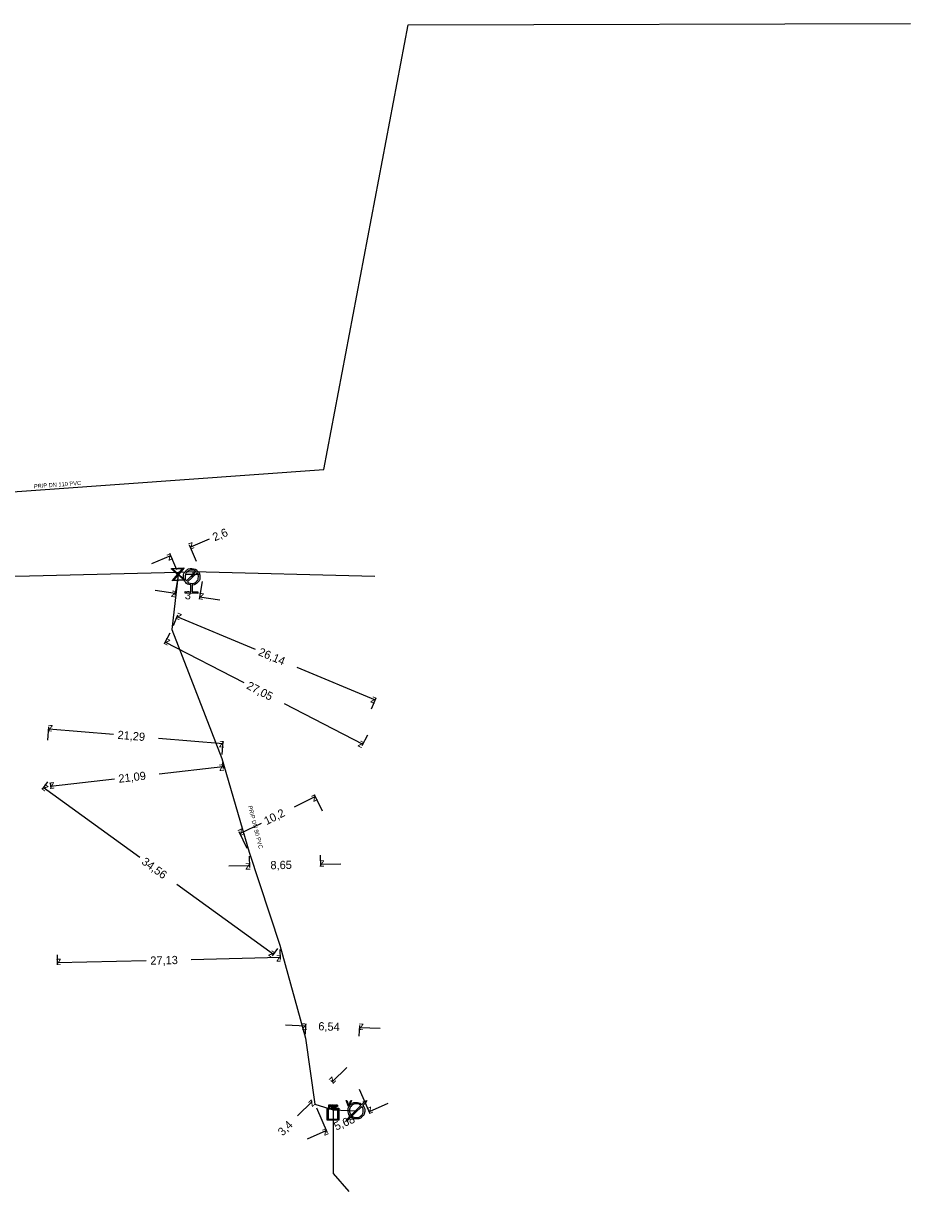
# Model space of a CAD drawing. Extents: x -643544 to -637295, y -1119190 to -1111715.
# Drawn here: x -641750.6 to -641642.7, y -1112524.3 to -1112382.2 of the extents above; entities that cross this region are included whole.
import ezdxf

# ---------------------------------------------------------------- set-up
doc = ezdxf.new("R2010")
doc.units = 0
for name, color, linetype in [('Default', 7, 'Continuous'), ('VP Hydrant', 7, 'Continuous'), ('VP Kótování', 7, 'Continuous'), ('VP Popis přípojky', 7, 'Continuous'), ('VP Přípojka', 7, 'Continuous'), ('VP Vodoměr', 7, 'Continuous'), ('VP Řad', 7, 'Continuous'), ('VP Šachta', 7, 'Continuous'), ('VP Šoupě', 7, 'Continuous')]:
    doc.layers.add(name, color=color, linetype=linetype)

msp = doc.modelspace()

# ---------------------------------------------------------------- linework, layer by layer
at = {"layer": 'Default'}
for points in [[(-641730.24, -1112450.49), (-641730.6, -1112450.46), (-641730.85, -1112450.19), (-641731.14, -1112449.9), (-641731.13, -1112449.48), (-641731.12, -1112449.07), (-641730.82, -1112448.78), (-641730.53, -1112448.49), (-641730.11, -1112448.5), (-641729.7, -1112448.51), (-641729.41, -1112448.8), (-641729.12, -1112449.1), (-641729.13, -1112449.51), (-641729.14, -1112449.93), (-641729.43, -1112450.22), (-641729.69, -1112450.48), (-641730.05, -1112450.5)], [(-641729.61, -1112448.87), (-641729.82, -1112448.69), (-641730.11, -1112448.69), (-641730.45, -1112448.68), (-641730.69, -1112448.92), (-641730.93, -1112449.15), (-641730.94, -1112449.49), (-641730.94, -1112449.78), (-641730.77, -1112450)], [(-641730.65, -1112450.13), (-641730.43, -1112450.31), (-641730.14, -1112450.31), (-641729.8, -1112450.32), (-641729.56, -1112450.09), (-641729.32, -1112449.85), (-641729.31, -1112449.51), (-641729.31, -1112449.22), (-641729.48, -1112449)], [(-641713.31, -1112513.71), (-641713.28, -1112513.71), (-641713.26, -1112513.71), (-641713.23, -1112513.71), (-641713.21, -1112513.73), (-641713.19, -1112513.74), (-641713.18, -1112513.76), (-641713.17, -1112513.78), (-641713.17, -1112513.81), (-641713.17, -1112513.86), (-641713.2, -1112513.89), (-641713.23, -1112513.92), (-641713.31, -1112513.92)], [(-641713.31, -1112513.88), (-641713.26, -1112513.88), (-641713.24, -1112513.86), (-641713.22, -1112513.84), (-641713.22, -1112513.81), (-641713.22, -1112513.79), (-641713.23, -1112513.77), (-641713.24, -1112513.76), (-641713.26, -1112513.75), (-641713.27, -1112513.75), (-641713.31, -1112513.75)], [(-641712.92, -1112513.99), (-641712.94, -1112513.96), (-641712.95, -1112513.94), (-641712.96, -1112513.92), (-641712.98, -1112513.92), (-641712.99, -1112513.91), (-641713, -1112513.91), (-641713, -1112513.9), (-641713.02, -1112513.9)], [(-641712.98, -1112513.86), (-641712.94, -1112513.86), (-641712.93, -1112513.86), (-641712.91, -1112513.85), (-641712.9, -1112513.84), (-641712.89, -1112513.82), (-641712.89, -1112513.8), (-641712.89, -1112513.78), (-641712.91, -1112513.76), (-641712.93, -1112513.75), (-641712.97, -1112513.75)], [(-641712.97, -1112513.71), (-641712.92, -1112513.71), (-641712.89, -1112513.71), (-641712.87, -1112513.72), (-641712.85, -1112513.75), (-641712.84, -1112513.77), (-641712.84, -1112513.8), (-641712.84, -1112513.84), (-641712.86, -1112513.87), (-641712.89, -1112513.89), (-641712.94, -1112513.9), (-641712.92, -1112513.91), (-641712.91, -1112513.92), (-641712.89, -1112513.94), (-641712.87, -1112513.97)], [(-641712.51, -1112513.71), (-641712.47, -1112513.71), (-641712.45, -1112513.71), (-641712.43, -1112513.71), (-641712.41, -1112513.73), (-641712.39, -1112513.74), (-641712.38, -1112513.76), (-641712.37, -1112513.78), (-641712.37, -1112513.81), (-641712.37, -1112513.86), (-641712.4, -1112513.89), (-641712.43, -1112513.92), (-641712.5, -1112513.92)], [(-641712.5, -1112513.88), (-641712.46, -1112513.88), (-641712.44, -1112513.86), (-641712.42, -1112513.84), (-641712.42, -1112513.81), (-641712.42, -1112513.79), (-641712.43, -1112513.77), (-641712.44, -1112513.76), (-641712.46, -1112513.75), (-641712.47, -1112513.75), (-641712.51, -1112513.75)], [(-641710.85, -1112515.08), (-641711.1, -1112514.8), (-641711.1, -1112514.42), (-641711.1, -1112514.01), (-641710.8, -1112513.71), (-641710.51, -1112513.42), (-641710.09, -1112513.42), (-641709.71, -1112513.42), (-641709.44, -1112513.66)], [(-641711.05, -1112513.69), (-641711.03, -1112513.76), (-641711.01, -1112513.81), (-641711, -1112513.75), (-641710.97, -1112513.69)], [(-641709.55, -1112513.78), (-641709.78, -1112513.58), (-641710.09, -1112513.58), (-641710.44, -1112513.58), (-641710.68, -1112513.83), (-641710.93, -1112514.08), (-641710.93, -1112514.42), (-641710.93, -1112514.73), (-641710.74, -1112514.96)], [(-641709.32, -1112513.77), (-641709.08, -1112514.05), (-641709.08, -1112514.42), (-641709.08, -1112514.84), (-641709.38, -1112515.14), (-641709.67, -1112515.43), (-641710.09, -1112515.43), (-641710.47, -1112515.43), (-641710.75, -1112515.19)], [(-641710.63, -1112515.07), (-641710.4, -1112515.26), (-641710.09, -1112515.26), (-641709.74, -1112515.26), (-641709.5, -1112515.02), (-641709.25, -1112514.77), (-641709.25, -1112514.42), (-641709.25, -1112514.12), (-641709.44, -1112513.89)]]:
    msp.add_open_spline(points, degree=3, dxfattribs=at)
at = {"layer": 'VP Hydrant'}
for points in [[(-641730.77, -1112450), (-641729.61, -1112448.87)], [(-641729.48, -1112449), (-641730.65, -1112450.13)], [(-641730.05, -1112450.5), (-641730.07, -1112451.32), (-641729.38, -1112451.33), (-641729.38, -1112451.51), (-641730.94, -1112451.49), (-641730.94, -1112451.3), (-641730.25, -1112451.31), (-641730.24, -1112450.49)]]:
    msp.add_lwpolyline(points, dxfattribs=at)
at = {"layer": 'VP Kótování'}
for points in [[(-641729.55, -1112447.64), (-641730.39, -1112445.67)], [(-641727.99, -1112444.93), (-641730.29, -1112445.9)], [(-641734.99, -1112447.89), (-641732.68, -1112446.91)], [(-641731.95, -1112448.65), (-641732.78, -1112446.68)], [(-641731.83, -1112449.61), (-641732.16, -1112451.75)], [(-641728.87, -1112450.06), (-641729.2, -1112452.21)], [(-641734.59, -1112451.12), (-641732.12, -1112451.5)], [(-641726.69, -1112452.34), (-641729.16, -1112451.96)], [(-641732.36, -1112455.44), (-641731.81, -1112454.13)], [(-641722.38, -1112458.35), (-641731.91, -1112454.36)], [(-641732.79, -1112456.35), (-641733.46, -1112457.65)], [(-641723.76, -1112462.38), (-641733.34, -1112457.43)], [(-641717.33, -1112460.47), (-641707.8, -1112464.46)], [(-641708.25, -1112465.54), (-641707.7, -1112464.22)], [(-641718.89, -1112464.89), (-641709.31, -1112469.84)], [(-641747.63, -1112469.35), (-641747.5, -1112467.76)], [(-641739.64, -1112468.66), (-641747.52, -1112468.01)], [(-641734.18, -1112469.11), (-641726.3, -1112469.76)], [(-641726.41, -1112471.1), (-641726.28, -1112469.51)], [(-641708.75, -1112468.76), (-641709.43, -1112470.07)], [(-641734.09, -1112473.47), (-641726.34, -1112472.57)], [(-641726.39, -1112472.09), (-641726.31, -1112472.82)], [(-641739.53, -1112474.11), (-641747.29, -1112475.01)], [(-641747.69, -1112474.45), (-641748.33, -1112475.33)], [(-641736.42, -1112483.64), (-641748.19, -1112475.13)], [(-641747.34, -1112474.54), (-641747.26, -1112475.26)], [(-641717.64, -1112477.48), (-641715.09, -1112476.23)], [(-641714.21, -1112478.01), (-641715.2, -1112476)], [(-641721.69, -1112479.48), (-641724.24, -1112480.73)], [(-641723.36, -1112482.52), (-641724.35, -1112480.51)], [(-641723.13, -1112483.47), (-641723.11, -1112484.85)], [(-641714.48, -1112483.34), (-641714.46, -1112484.72)], [(-641725.61, -1112484.64), (-641723.11, -1112484.6)], [(-641711.97, -1112484.43), (-641714.47, -1112484.47)], [(-641731.95, -1112486.87), (-641720.19, -1112495.38)], [(-641746.51, -1112495.47), (-641746.48, -1112496.7)], [(-641719.69, -1112494.7), (-641720.33, -1112495.59)], [(-641719.39, -1112494.8), (-641719.36, -1112496.02)], [(-641735.66, -1112496.18), (-641746.48, -1112496.45)], [(-641730.18, -1112496.04), (-641719.36, -1112495.77)], [(-641718.73, -1112503.99), (-641716.24, -1112504.09)], [(-641716.27, -1112505.12), (-641716.23, -1112503.84)], [(-641709.74, -1112505.36), (-641709.69, -1112504.08)], [(-641707.2, -1112504.42), (-641709.7, -1112504.33)], [(-641711.27, -1112509.16), (-641713.05, -1112510.92)], [(-641713.09, -1112510.87), (-641713.22, -1112510.74)], [(-641709.76, -1112511.79), (-641708.45, -1112514.78)], [(-641717.25, -1112515.06), (-641715.47, -1112513.31)], [(-641715.51, -1112513.26), (-641715.64, -1112513.13)], [(-641706.26, -1112513.54), (-641708.55, -1112514.55)], [(-641714.96, -1112514.08), (-641713.65, -1112517.06)], [(-641716.04, -1112517.84), (-641713.75, -1112516.83)]]:
    msp.add_lwpolyline(points, dxfattribs=at)
at = {"layer": 'VP Přípojka'}
for points in [[(-641809.91, -1112450.48), (-641809.8, -1112450.28), (-641809.82, -1112450.18), (-641808.78, -1112447.58), (-641805.63, -1112443.01), (-641714.04, -1112436.47), (-641703.79, -1112382.37), (-641642.66, -1112382.2)], [(-641731.76, -1112448.94), (-641731.78, -1112449.2), (-641732.56, -1112455.9), (-641726.45, -1112471.6), (-641723.14, -1112482.97), (-641719.4, -1112494.3), (-641716.29, -1112505.62), (-641715.16, -1112513.62), (-641712.93, -1112514.3), (-641710.09, -1112514.42)], [(-641731.76, -1112448.94), (-641729.94, -1112448.85), (-641707.84, -1112449.43)], [(-641730.13, -1112449.5), (-641729.95, -1112449.2), (-641729.94, -1112448.85)], [(-641712.93, -1112514.3), (-641712.93, -1112515.4), (-641712.93, -1112522.06), (-641710.99, -1112524.26)]]:
    msp.add_lwpolyline(points, dxfattribs=at)
at = {"layer": 'VP Vodoměr'}
for points in [[(-641711.06, -1112513.89), (-641711.34, -1112513.17), (-641711.24, -1112513.17), (-641711.05, -1112513.69)], [(-641710.97, -1112513.69), (-641710.78, -1112513.17), (-641710.68, -1112513.17), (-641710.96, -1112513.89), (-641711.06, -1112513.89)], [(-641710.74, -1112514.96), (-641710.13, -1112514.36), (-641709.55, -1112513.78)], [(-641709.44, -1112513.89), (-641710.28, -1112514.73), (-641710.63, -1112515.07)], [(-641709.44, -1112513.66), (-641709.19, -1112513.42)], [(-641709.19, -1112513.42), (-641709.27, -1112513.35), (-641708.84, -1112513.17), (-641709.01, -1112513.6), (-641709.08, -1112513.53), (-641709.32, -1112513.77)], [(-641710.75, -1112515.19), (-641711.23, -1112515.67), (-641711.34, -1112515.56), (-641710.85, -1112515.08)]]:
    msp.add_lwpolyline(points, dxfattribs=at)
at = {"layer": 'VP Řad'}
msp.add_lwpolyline([(-641836.98, -1112444.06), (-641836.95, -1112444.06), (-641836.72, -1112444.08), (-641826.4, -1112444.01), (-641819.94, -1112443.97), (-641809.91, -1112450.48), (-641809.06, -1112450.81), (-641808.42, -1112450.81), (-641781.61, -1112450.97), (-641757.14, -1112449.47), (-641752.5, -1112449.42), (-641749.88, -1112449.39), (-641731.76, -1112448.94)], dxfattribs=at)
at = {"layer": 'VP Šachta'}
for points in [[(-641713.45, -1112514.06), (-641713.45, -1112513.71), (-641713.31, -1112513.71)], [(-641713.31, -1112513.92), (-641713.4, -1112513.92), (-641713.4, -1112514.06), (-641713.45, -1112514.06)], [(-641713.31, -1112513.75), (-641713.4, -1112513.75), (-641713.4, -1112513.88)], [(-641713.4, -1112513.88), (-641713.31, -1112513.88)], [(-641713.13, -1112514.06), (-641713.13, -1112513.71), (-641712.97, -1112513.71)], [(-641713.02, -1112513.9), (-641713.08, -1112513.9), (-641713.08, -1112514.06), (-641713.13, -1112514.06)], [(-641712.97, -1112513.75), (-641713.08, -1112513.75), (-641713.08, -1112513.86)], [(-641713.08, -1112513.86), (-641712.98, -1112513.86)], [(-641712.87, -1112513.97), (-641712.81, -1112514.06), (-641712.87, -1112514.06), (-641712.92, -1112513.99)], [(-641712.76, -1112514.07), (-641712.76, -1112513.71), (-641712.72, -1112513.71), (-641712.72, -1112514.07), (-641712.76, -1112514.07)], [(-641712.64, -1112514.07), (-641712.64, -1112513.71), (-641712.51, -1112513.71)], [(-641712.5, -1112513.92), (-641712.6, -1112513.92), (-641712.6, -1112514.07), (-641712.64, -1112514.07)], [(-641712.51, -1112513.75), (-641712.6, -1112513.75), (-641712.6, -1112513.88)], [(-641712.6, -1112513.88), (-641712.5, -1112513.88)], [(-641712.22, -1112514.13), (-641712.22, -1112515.58), (-641713.64, -1112515.58), (-641713.64, -1112514.13), (-641712.22, -1112514.13)], [(-641713.52, -1112514.25), (-641713.52, -1112515.46), (-641712.35, -1112515.46), (-641712.35, -1112514.25), (-641713.52, -1112514.25)]]:
    msp.add_lwpolyline(points, dxfattribs=at)
at = {"layer": 'VP Šoupě'}
for points in [[(-641732.58, -1112448.5), (-641731.08, -1112448.4), (-641731.08, -1112448.47), (-641731.17, -1112448.56), (-641731.72, -1112449.2), (-641730.98, -1112449.83), (-641730.98, -1112449.9), (-641732.48, -1112450), (-641732.48, -1112449.94), (-641731.84, -1112449.2), (-641732.47, -1112448.65), (-641732.57, -1112448.57), (-641732.58, -1112448.5)], [(-641732.42, -1112448.59), (-641731.78, -1112449.14), (-641731.23, -1112448.51), (-641732.42, -1112448.59)], [(-641731.14, -1112449.82), (-641731.77, -1112449.26), (-641732.33, -1112449.9), (-641731.14, -1112449.82)], [(-641730.7, -1112449.17), (-641729.2, -1112449.14), (-641729.2, -1112449.23), (-641730.7, -1112449.26), (-641730.7, -1112449.17)]]:
    msp.add_lwpolyline(points, dxfattribs=at)

# ---------------------------------------------------------------- texts
at = {"layer": 'VP Kótování'}
for s, rotation, p in [('2,6', 22.9121, (-641727.33, -1112445.19)), ('z', 202.9121, (-641730.02, -1112445.25)), ('z', 22.9121, (-641732.95, -1112447.57)), ('z', 351.2229, (-641732.69, -1112451.92)), ('3', 351.2229, (-641731.01, -1112452.18)), ('z', 171.2229, (-641728.59, -1112451.54)), ('z', 157.2792, (-641731.26, -1112454.09)), ('z', 152.674, (-641732.67, -1112457.21)), ('26,14', 337.2792, (-641722.11, -1112459)), ('27,05', 332.674, (-641723.55, -1112463.05)), ('z', 337.2792, (-641708.45, -1112464.72)), ('z', 175.2908, (-641746.98, -1112467.55)), ('21,29', 355.2908, (-641739.18, -1112469.2)), ('z', 355.2908, (-641726.84, -1112470.21)), ('z', 332.674, (-641709.99, -1112470.06)), ('z', 6.6495, (-641726.78, -1112473.12)), ('21,09', 6.6495, (-641738.98, -1112474.55)), ('z', 144.1186, (-641747.49, -1112475.02)), ('z', 186.6495, (-641746.85, -1112474.46)), ('z', 26.2382, (-641715.32, -1112476.89)), ('10,2', 26.2382, (-641721.02, -1112479.7)), ('z', 206.2382, (-641724.01, -1112480.07)), ('34,56', 324.1186, (-641736.31, -1112484.34)), ('8,65', 0.8575, (-641720.54, -1112485.06)), ('z', 180.8575, (-641713.97, -1112483.96)), ('z', 0.8575, (-641723.61, -1112485.11)), ('z', 324.1186, (-641720.88, -1112495.5)), ('z', 1.4237, (-641719.85, -1112496.29)), ('z', 181.4237, (-641746, -1112495.94)), ('27,13', 1.4237, (-641735.15, -1112496.67)), ('z', 357.8755, (-641716.75, -1112504.57)), ('6,54', 357.8755, (-641714.74, -1112504.64)), ('z', 177.8755, (-641709.18, -1112503.85)), ('z', 224.6206, (-641713.04, -1112510.21)), ('z', 44.6206, (-641715.47, -1112514.01)), ('z', 203.7235, (-641708.29, -1112513.89)), ('5,68', 23.7235, (-641712.55, -1112516.85)), ('3,4', 44.6206, (-641719.06, -1112517.55)), ('z', 23.7235, (-641714, -1112517.49))]:
    msp.add_text(s, height=1, rotation=rotation, dxfattribs=at).set_placement(p)
at = {"layer": 'VP Popis přípojky'}
for s, rotation, p in [('PRIP DN 110 PVC', 4.0869, (-641749.31, -1112438.74)), ('PRIP DN 90 PVC', 284.4618, (-641723.28, -1112477.41))]:
    msp.add_text(s, height=0.5, rotation=rotation, dxfattribs=at).set_placement(p)

doc.saveas('drawing.dxf')
